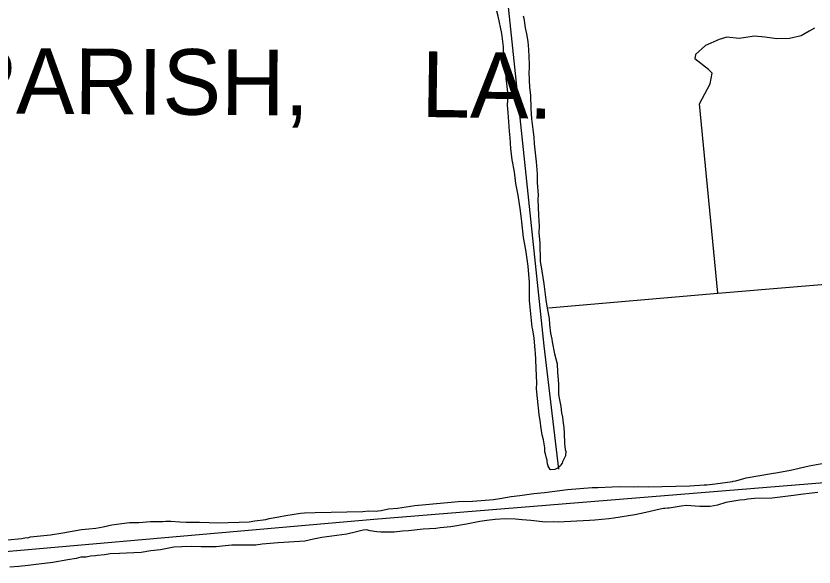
# Model space of a CAD drawing. Extents: x 3329297 to 3367176, y 649250 to 674653.
# Drawn here: x 3351481 to 3353911, y 662982 to 664660 of the extents above; entities that cross this region are included whole.
import ezdxf

# ---------------------------------------------------------------- set-up
doc = ezdxf.new("R2010")
doc.units = 0
for name, color, linetype in [('V-SITE-VEGE', 7, 'Continuous'), ('V-TOPO-GNAM-IDEN', 7, 'Continuous'), ('V-TOPO-SHOR', 7, 'Continuous')]:
    doc.layers.add(name, color=color, linetype=linetype)

msp = doc.modelspace()

# ---------------------------------------------------------------- linework, layer by layer
at = {"layer": 'V-SITE-VEGE'}
for points in [[(3353153.9, 663320.6), (3353144.5, 663302.2), (3353143.4, 663298.5), (3353139.8, 663293.6), (3353138.7, 663289.9), (3353133.9, 663286.2), (3353131.5, 663283.7), (3353121.9, 663278.6), (3353109.8, 663278.4), (3353107.3, 663279.5), (3353101, 663289.1), (3353101, 663290.4), (3353099.7, 663296.4), (3353098.3, 663303.7), (3353098.2, 663307.3), (3353095.7, 663313.4), (3353093, 663326.7), (3353091.6, 663332.7), (3353091.4, 663344.9), (3353087.2, 663369.1), (3353083.2, 663384.8), (3353079.1, 663411.5), (3353077.6, 663421.2), (3353073.5, 663446.7), (3353068.8, 663495.2), (3353065.8, 663524.3), (3353066.6, 663542.6), (3353064.5, 663586.3), (3353063.9, 663614.3), (3353062.3, 663633.7), (3353062.1, 663643.4), (3353059, 663678.6), (3353054.8, 663704.1), (3353052.2, 663712.5), (3353046.1, 663773.2), (3353044.5, 663793.8), (3353044, 663814.5), (3353044.6, 663848.6), (3353039.9, 663898.3), (3353032.8, 663948), (3353025.9, 663985.6), (3353021.3, 664032.9), (3353017, 664066.9), (3353009.9, 664114.2), (3353003.1, 664150.5), (3352998.7, 664185.7), (3352991.9, 664222), (3352987.5, 664257.2), (3352985.7, 664288.8), (3352984, 664309.4), (3352979.2, 664366.5), (3352977.5, 664388.3), (3352979.3, 664420), (3352973.4, 664470.9), (3352973, 664490.4), (3352970, 664517.1), (3352967.3, 664530.4), (3352966, 664534), (3352965.4, 664566.8), (3352961.1, 664598.4), (3352959.7, 664606.8), (3352948.9, 664660.1), (3352944.9, 664674.6)], [(3353025.5, 664660.5), (3353026.8, 664653.2), (3353031.1, 664624.1), (3353035.1, 664606), (3353039.2, 664582.9), (3353040.9, 664558.7), (3353043.1, 664513.7), (3353043.3, 664501.6), (3353042.4, 664489.4), (3353044.5, 664442), (3353047.4, 664418.9), (3353048.3, 664377.6), (3353050.1, 664347.3), (3353054.5, 664314.5), (3353057.4, 664291.5), (3353059, 664270.8), (3353065, 664216.2), (3353068.2, 664179.8), (3353067.5, 664153), (3353070.7, 664114.2), (3353069.8, 664102), (3353072, 664052.2), (3353073.9, 664020.6), (3353073.1, 663999.9), (3353076.1, 663968.4), (3353077.3, 663912.5), (3353081.4, 663890.7), (3353081.5, 663883.4), (3353088.4, 663844.6), (3353094.3, 663796.1), (3353098.4, 663770.6), (3353104, 663739.1), (3353105.5, 663720.9), (3353108.5, 663694.2), (3353112.5, 663676.1), (3353113.9, 663667.6), (3353120.8, 663631.2), (3353128.7, 663601), (3353129.2, 663575.5), (3353132.3, 663540.3), (3353133, 663507.5), (3353135.8, 663491.7), (3353139.8, 663471.1), (3353141.5, 663451.7), (3353145.4, 663438.4), (3353147, 663420.2), (3353148.5, 663406.9), (3353150, 663389.9), (3353150.7, 663358.3), (3353153.5, 663340.1), (3353154.8, 663334), (3353153.8, 663323.1), (3353153.9, 663320.6)], [(3352592.7, 663153.8), (3352615.6, 663159.1), (3352642.4, 663160.9), (3352695.7, 663169.3), (3352795.2, 663178.6), (3352826.8, 663181.7), (3352870.5, 663182.6), (3352897.3, 663184.4), (3352934.9, 663187.6), (3352954.3, 663190.4), (3352988.2, 663197.2), (3353014.9, 663200.1), (3353057.3, 663205.9), (3353090.1, 663209), (3353160.4, 663217.7), (3353235.7, 663224.1), (3353252.7, 663224.5), (3353296.5, 663226.6), (3353320.8, 663227.1), (3353362.1, 663226.7), (3353373.1, 663226.9), (3353405.9, 663226.4), (3353532.3, 663229), (3353576, 663232.3), (3353584.5, 663232.5), (3353610, 663235.5), (3353662.2, 663242.6), (3353664.6, 663243.9), (3353673.1, 663244), (3353704.5, 663253.2), (3353780.8, 663266.9), (3353800.2, 663269.8), (3353839, 663276.6), (3353895.9, 663290), (3353951.6, 663300.8)], [(3353922.3, 663208.7), (3353895.6, 663205.7), (3353878.6, 663204.2), (3353839.8, 663198.5), (3353782.8, 663191.2), (3353729.3, 663190.2), (3353708.7, 663188.5), (3353699, 663187.1), (3353684.4, 663185.6), (3353642, 663178.6), (3353616.6, 663170.8), (3353594.8, 663166.7), (3353563.2, 663166.1), (3353521.8, 663168.9), (3353506, 663167.3), (3353469.7, 663161.7), (3353464.8, 663161.6), (3353456.3, 663160.2), (3353452.7, 663160.2), (3353441.8, 663158.7), (3353398.2, 663148.1), (3353365.5, 663141.3), (3353301.3, 663130.3), (3353285.5, 663128.8), (3353243, 663124.2), (3353227.2, 663123.9), (3353131.3, 663118.3), (3353116.7, 663119.2), (3353093.6, 663118.7), (3353048.5, 663123.9), (3353021.7, 663125.8), (3353002.2, 663127.8), (3352971.8, 663128.4), (3352940.2, 663126.5), (3352914.7, 663123.6), (3352892.9, 663120.7), (3352852.9, 663112.6), (3352804.5, 663104.3), (3352772.9, 663101.2), (3352759.6, 663099.7), (3352720.7, 663097.7), (3352675.8, 663091.9), (3352657.6, 663091.6), (3352632.1, 663088.6), (3352592, 663087.8), (3352579.8, 663088.8), (3352559.1, 663092), (3352548.1, 663095.4), (3352538.4, 663094), (3352517.8, 663088.7), (3352488.7, 663082), (3352412.3, 663071.9), (3352386.9, 663066.6)], [(3351455.1, 663064.8), (3351498.7, 663069.3), (3351512.1, 663072), (3351517, 663070.9), (3351525.4, 663073.5), (3351586.1, 663079.6), (3351623.6, 663086.5), (3351680.6, 663096.2), (3351702.5, 663097.8), (3351724.3, 663100.7), (3351746.1, 663104.8), (3351772.7, 663110.2), (3351803, 663114.5), (3351826.1, 663117.4), (3351855.3, 663118), (3351890.5, 663121.1), (3351928.2, 663120.7), (3351936.7, 663122.1), (3351952.5, 663121.2), (3351979.3, 663119.3), (3351998.7, 663118.5), (3352040.1, 663118.1), (3352069.3, 663117.5), (3352093.6, 663116.8), (3352160.5, 663118.2), (3352190.8, 663120), (3352207.8, 663122.8), (3352241.8, 663127.1), (3352251.4, 663129.8), (3352281.7, 663135.2), (3352302.3, 663139.3), (3352347.2, 663146.3), (3352359.3, 663146.6), (3352392.1, 663148.5), (3352536.8, 663151.4), (3352553.8, 663153), (3352578.1, 663152.3), (3352584.1, 663153.6), (3352592.7, 663153.8)], [(3352386.9, 663066.6), (3352360.3, 663061.1), (3352278.9, 663055.8), (3352230.4, 663051.2), (3352211, 663048.4), (3352138, 663048.1), (3352117.4, 663046.4), (3352090.7, 663043.5), (3352044.5, 663043.7), (3352014.1, 663044.3), (3351986.1, 663043.7), (3351961.8, 663042), (3351920.6, 663033.9), (3351891.5, 663030.9), (3351862.4, 663026.6), (3351817.5, 663024.5), (3351795.6, 663022.8), (3351767.6, 663022.2), (3351750.7, 663019.5), (3351728.9, 663016.6), (3351722.8, 663016.4), (3351708.2, 663014.9), (3351694.9, 663012.2), (3351677.9, 663011.9), (3351664.6, 663008), (3351639.1, 663003.8), (3351593.1, 662995.5), (3351550.6, 662991), (3351517.9, 662986.7), (3351490, 662983.7), (3351462, 662981.9)]]:
    msp.add_lwpolyline(points, dxfattribs=at)
at = {"layer": 'V-TOPO-SHOR'}
for points in [[(3353023.8, 665429.2), (3352970.7, 664920.7), (3352978.3, 664697.1), (3353088.5, 663655.2), (3353132.5, 663280.3)], [(3353912.6, 664623.7), (3353896.1, 664614), (3353871.3, 664600.2), (3353835.6, 664591.9), (3353797.1, 664590.4), (3353761.3, 664595.9), (3353729.7, 664598.6), (3353682.9, 664591.6), (3353645.7, 664595.7), (3353622.4, 664588.7), (3353579.8, 664570.8), (3353549.6, 664543.2), (3353548.2, 664529.4)], [(3353618.1, 663816.2), (3353562.1, 664392.8), (3353595, 664453.2), (3353600.4, 664486.2), (3353589.4, 664497.2), (3353548.2, 664529.4)], [(3353102, 663771.3), (3353618.1, 663816.2), (3355303.8, 663956.7)], [(3351019.9, 662991.4), (3352570.2, 663127.8), (3354477.5, 663282.8), (3356096.3, 663426.5), (3356305.4, 663445)]]:
    msp.add_lwpolyline(points, dxfattribs=at)

# ---------------------------------------------------------------- texts
at = {"layer": 'V-TOPO-GNAM-IDEN'}
for s, rotation, p in [('PARISH,', 359.6629, (3351302.3, 664363.6)), ('LA.', 359.1629, (3352714.1, 664352.8))]:
    msp.add_text(s, height=200, rotation=rotation, dxfattribs=at).set_placement(p)

doc.saveas('drawing.dxf')
